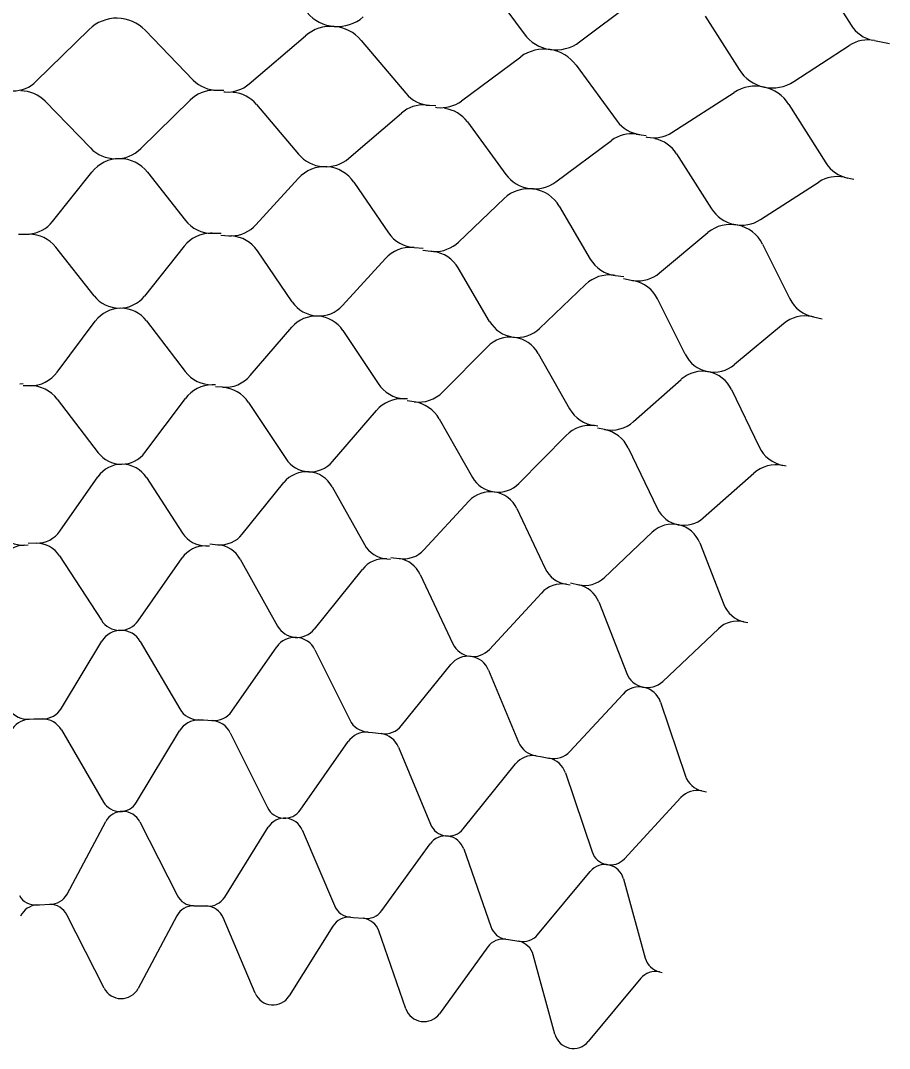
# Model space of a CAD drawing. Extents: x 638850 to 644908, y 297188 to 298900.
# Drawn here: x 644388.4 to 644453.6, y 297669.3 to 297746.5 of the extents above; entities that cross this region are included whole.
import ezdxf

# ---------------------------------------------------------------- set-up
doc = ezdxf.new("R2010")
doc.units = 0
doc.layers.add('5', color=7, linetype='Continuous')
doc.layers.add('50', color=7, linetype='Continuous')

msp = doc.modelspace()

# ---------------------------------------------------------------- linework, layer by layer
at = {"layer": '5'}
for p, q in [((644448.077, 297750.263), (644450.708, 297746.119)), ((644423.353, 297749.299), (644426.161, 297745.478)), ((644430.33, 297744.866), (644434.295, 297747.854)), ((644439.756, 297746.79), (644442.298, 297742.787)), ((644389.549, 297741.915), (644393.512, 297745.802)), ((644397.714, 297745.747), (644401.331, 297742.009)), ((644405.528, 297741.717), (644409.746, 297745.325)), ((644413.935, 297744.985), (644417.29, 297741.011)), ((644446.416, 297741.894), (644450.574, 297744.606)), ((644452.472, 297744.966), (644453.585, 297744.737)), ((644421.457, 297740.435), (644425.91, 297743.748)), ((644430.066, 297743.125), (644433.144, 297738.932)), ((644402.878, 297741.235), (644403.626, 297741.237)), ((644403.622, 297741.118), (644403.713, 297741.113)), ((644437.263, 297738.074), (644441.93, 297741.078)), ((644390.21, 297740.418), (644393.606, 297736.91)), ((644397.388, 297736.86), (644401.108, 297740.509)), ((644406.087, 297740.178), (644409.236, 297736.448)), ((644418.781, 297740.133), (644419.527, 297740.085)), ((644419.515, 297739.967), (644419.605, 297739.955)), ((644446.034, 297740.174), (644448.821, 297735.782)), ((644413.006, 297736.142), (644416.966, 297739.529)), ((644421.91, 297738.861), (644424.799, 297734.926)), ((644434.572, 297737.956), (644435.313, 297737.857)), ((644435.293, 297737.74), (644435.382, 297737.721)), ((644428.54, 297734.365), (644432.72, 297737.476)), ((644437.608, 297736.474), (644440.223, 297732.352)), ((644390.769, 297731.397), (644393.714, 297735.099)), ((644397.895, 297735.088), (644400.738, 297731.474)), ((644406.032, 297731.14), (644409.221, 297734.634)), ((644450.179, 297734.711), (644450.912, 297734.562)), ((644413.392, 297734.339), (644415.984, 297730.54)), ((644443.917, 297731.538), (644448.299, 297734.358)), ((644421.243, 297729.848), (644424.661, 297733.117)), ((644428.803, 297732.54), (644431.13, 297728.574)), ((644388.204, 297730.436), (644388.794, 297730.439)), ((644402.746, 297730.504), (644402.626, 297730.504)), ((644402.746, 297730.504), (644403.414, 297730.507)), ((644403.408, 297730.355), (644403.997, 297730.318)), ((644436.33, 297727.527), (644439.963, 297730.556)), ((644393.888, 297725.81), (644391.008, 297729.471)), ((644400.651, 297729.545), (644397.671, 297725.799)), ((644408.764, 297725.354), (644406.14, 297729.202)), ((644417.921, 297729.437), (644417.801, 297729.444)), ((644417.921, 297729.437), (644418.587, 297729.394)), ((644418.571, 297729.243), (644419.156, 297729.166)), ((644444.056, 297729.699), (644446.109, 297725.585)), ((644415.765, 297728.622), (644412.538, 297725.087)), ((644423.576, 297723.89), (644421.218, 297727.907)), ((644432.988, 297727.342), (644432.869, 297727.358)), ((644432.988, 297727.342), (644433.65, 297727.255)), ((644433.624, 297727.104), (644434.202, 297726.988)), ((644430.782, 297726.675), (644427.323, 297723.367)), ((644438.254, 297721.424), (644436.174, 297725.592)), ((644391.11, 297720.083), (644393.975, 297723.912)), ((644397.823, 297723.931), (644400.725, 297720.13)), ((644447.879, 297724.23), (644447.761, 297724.253)), ((644447.879, 297724.23), (644448.533, 297724.098)), ((644405.605, 297719.828), (644408.723, 297723.454)), ((644412.563, 297723.212), (644415.201, 297719.223)), ((644445.633, 297723.714), (644441.957, 297720.648)), ((644420.049, 297718.591), (644423.405, 297721.997)), ((644427.221, 297721.495), (644429.582, 297717.336)), ((644388.559, 297719.212), (644388.315, 297719.194)), ((644403, 297719.133), (644402.756, 297719.132)), ((644434.375, 297716.377), (644437.955, 297719.547)), ((644389.09, 297719.065), (644388.563, 297719.062)), ((644403.52, 297718.95), (644402.994, 297718.983)), ((644441.728, 297718.788), (644443.801, 297714.478)), ((644391.12, 297718.067), (644394.192, 297714.044)), ((644397.703, 297714.061), (644400.735, 297718.114)), ((644405.478, 297717.817), (644408.27, 297713.594)), ((644417.403, 297718.074), (644417.159, 297718.09)), ((644417.909, 297717.856), (644417.387, 297717.925)), ((644411.774, 297713.373), (644415.074, 297717.211)), ((644419.786, 297716.593), (644422.285, 297712.191)), ((644431.7, 297716.041), (644431.458, 297716.073)), ((644425.765, 297711.733), (644429.319, 297715.338)), ((644432.191, 297715.789), (644431.675, 297715.893)), ((644433.977, 297714.401), (644436.172, 297709.84)), ((644445.827, 297713.042), (644445.588, 297713.09)), ((644391.325, 297708.163), (644394.168, 297712.238)), ((644397.818, 297712.177), (644400.525, 297708.012)), ((644439.613, 297709.146), (644443.403, 297712.502)), ((644405.011, 297707.922), (644408.123, 297711.794)), ((644411.761, 297711.486), (644414.179, 297707.147)), ((644418.648, 297706.752), (644422.016, 297710.404)), ((644425.624, 297709.851), (644427.743, 297705.357)), ((644432.175, 297704.66), (644435.783, 297708.076)), ((644388.644, 297707.106), (644388.939, 297707.121)), ((644388.936, 297707.268), (644389.555, 297707.258)), ((644402.264, 297707.049), (644402.559, 297707.044)), ((644402.566, 297707.191), (644403.183, 297707.139)), ((644439.345, 297707.278), (644441.154, 297702.651)), ((644391.295, 297706.296), (644394.43, 297701.471)), ((644397.202, 297701.426), (644400.494, 297706.144)), ((644404.853, 297706.061), (644407.654, 297701.035)), ((644415.849, 297706.068), (644416.143, 297706.043)), ((644416.159, 297706.189), (644416.772, 297706.095)), ((644410.417, 297700.801), (644414.021, 297705.286)), ((644418.365, 297704.906), (644420.818, 297699.702)), ((644429.335, 297704.168), (644429.627, 297704.123)), ((644429.654, 297704.268), (644430.258, 297704.132)), ((644423.559, 297699.282), (644427.459, 297703.511)), ((644431.767, 297702.838), (644433.861, 297697.479)), ((644436.567, 297696.874), (644440.746, 297700.829)), ((644442.662, 297701.357), (644442.95, 297701.292)), ((644391.447, 297694.873), (644394.478, 297699.903)), ((644397.353, 297699.884), (644400.317, 297694.814)), ((644404.23, 297694.654), (644407.596, 297699.467)), ((644410.462, 297699.253), (644413.076, 297693.993)), ((644416.969, 297693.568), (644420.653, 297698.141)), ((644423.499, 297697.733), (644425.75, 297692.309)), ((644429.605, 297691.62), (644433.591, 297695.933)), ((644436.403, 297695.333), (644438.28, 297689.768)), ((644389.016, 297694.038), (644389.351, 297694.059)), ((644389.352, 297694.068), (644390.004, 297694.064)), ((644401.749, 297693.986), (644402.084, 297693.984)), ((644402.086, 297693.993), (644402.736, 297693.945)), ((644391.436, 297693.236), (644394.598, 297687.828)), ((644397.073, 297687.811), (644400.306, 297693.177)), ((644404.108, 297693.022), (644406.896, 297687.411)), ((644414.448, 297693.07), (644414.782, 297693.045)), ((644414.785, 297693.054), (644415.43, 297692.962)), ((644409.364, 297687.227), (644412.954, 297692.361)), ((644416.737, 297691.948), (644419.138, 297686.161)), ((644421.587, 297685.81), (644425.517, 297690.689)), ((644427.056, 297691.295), (644427.388, 297691.247)), ((644427.391, 297691.256), (644428.029, 297691.12)), ((644429.264, 297690.02), (644431.266, 297684.083)), ((644439.515, 297688.668), (644439.842, 297688.598)), ((644433.686, 297683.567), (644437.938, 297688.168)), ((644391.853, 297680.912), (644394.762, 297686.36)), ((644397.314, 297686.335), (644400.112, 297680.829)), ((644403.688, 297680.698), (644406.96, 297685.936)), ((644409.504, 297685.737), (644411.922, 297680.054)), ((644415.482, 297679.681), (644419.101, 297684.685)), ((644421.626, 297684.314), (644423.653, 297678.48)), ((644427.179, 297677.866), (644431.13, 297682.613)), ((644433.623, 297682.072), (644435.25, 297676.114)), ((644389.595, 297680.101), (644389.792, 297680.113)), ((644389.792, 297680.113), (644390.57, 297680.151)), ((644401.38, 297680.042), (644401.578, 297680.04)), ((644401.578, 297680.04), (644402.356, 297680.025)), ((644394.636, 297673.858), (644391.838, 297679.364)), ((644400.096, 297679.281), (644397.188, 297673.833)), ((644405.986, 297673.472), (644403.568, 297679.154)), ((644413.134, 297679.183), (644413.332, 297679.168)), ((644413.332, 297679.168), (644414.107, 297679.1)), ((644411.802, 297678.511), (644408.53, 297673.273)), ((644417.284, 297672.315), (644415.257, 297678.149)), ((644424.803, 297677.529), (644424.999, 297677.5)), ((644424.999, 297677.5), (644425.768, 297677.38)), ((644423.428, 297676.949), (644419.809, 297671.945)), ((644428.477, 297670.395), (644426.851, 297676.353)), ((644434.922, 297674.601), (644430.971, 297669.854)), ((644436.333, 297675.087), (644436.526, 297675.045))]:
    msp.add_line(p, q, dxfattribs=at)
for centre, radius, start, end in [((644412.141, 297748.98), 2.962, 220.19717, 310.89292), ((644395.586, 297743.687), 2.962, 44.06344, 134.43693), ((644452.851, 297747.48), 2.539, 212.41642, 258.38424), ((644411.671, 297743.074), 2.962, 40.17307, 130.54655), ((644428.548, 297747.232), 2.962, 216.30679, 307.00255), ((644451.961, 297742.479), 2.539, 78.38424, 123.11217), ((644427.678, 297741.372), 2.962, 36.28269, 126.65618), ((644444.798, 297744.375), 2.962, 212.41642, 303.11217), ((644387.771, 297743.728), 2.539, 270.17274, 314.43693), ((644403.156, 297743.775), 2.539, 224.06344, 270.17273), ((644403.878, 297743.646), 2.539, 266.28236, 310.54655), ((644443.533, 297738.588), 2.962, 32.39231, 122.7658), ((644388.386, 297738.652), 2.539, 44.06344, 90.17274), ((644402.886, 297738.696), 2.539, 90.17273, 134.43693), ((644404.147, 297738.54), 2.539, 40.17307, 86.28236), ((644419.23, 297742.649), 2.539, 220.17307, 266.28236), ((644418.616, 297737.6), 2.539, 86.28236, 130.54655), ((644419.941, 297742.471), 2.539, 262.39198, 306.65618), ((644419.863, 297737.359), 2.539, 36.28269, 82.39198), ((644435.191, 297740.434), 2.539, 216.28269, 262.39198), ((644434.236, 297735.439), 2.539, 82.39198, 126.65618), ((644435.889, 297740.209), 2.539, 258.5016, 302.7658), ((644395.521, 297738.764), 2.666, 224.06344, 314.43693), ((644435.464, 297735.114), 2.539, 32.39231, 78.5016), ((644395.8, 297733.44), 2.666, 38.18862, 141.50103), ((644411.273, 297738.167), 2.666, 220.17307, 310.54655), ((644411.19, 297732.836), 2.666, 34.29824, 137.61065), ((644450.965, 297737.143), 2.539, 212.39231, 258.5016), ((644426.948, 297736.503), 2.666, 216.28269, 306.65618), ((644449.673, 297732.223), 2.539, 78.5016, 122.7658), ((644426.504, 297731.19), 2.666, 30.40786, 133.72028), ((644442.474, 297733.78), 2.666, 212.39231, 302.7658), ((644402.734, 297733.043), 2.539, 218.18862, 270.26902), ((644388.782, 297732.978), 2.539, 274.91691, 321.50103), ((644404.157, 297732.852), 2.539, 271.02653, 317.61065), ((644441.67, 297728.509), 2.666, 26.51748, 129.8299), ((644388.782, 297732.978), 2.539, 270.26902, 274.91226), ((644389.012, 297727.901), 2.539, 38.18862, 90.26902), ((644402.638, 297727.965), 2.539, 90.26902, 141.50103), ((644404.157, 297732.852), 2.539, 266.37864, 271.02188), ((644404.042, 297727.771), 2.539, 34.29824, 86.37864), ((644418.081, 297731.97), 2.539, 214.29824, 266.37864), ((644417.64, 297726.91), 2.539, 86.37864, 137.61065), ((644419.488, 297731.683), 2.539, 262.48826, 267.1315), ((644419.488, 297731.683), 2.539, 267.13616, 313.72028), ((644419.029, 297726.622), 2.539, 30.40786, 82.48826), ((644433.32, 297729.859), 2.539, 210.40786, 262.48826), ((644432.537, 297724.84), 2.539, 82.48826, 133.72028), ((644434.704, 297729.477), 2.539, 258.59788, 263.24113), ((644433.903, 297724.458), 2.539, 26.51748, 78.59789), ((644434.704, 297729.477), 2.539, 263.24578, 309.8299), ((644395.783, 297727.301), 2.412, 218.18862, 321.50103), ((644410.757, 297726.713), 2.412, 214.29824, 317.61065), ((644448.38, 297726.718), 2.539, 206.51748, 258.59789), ((644395.906, 297722.467), 2.412, 37.36566, 143.19719), ((644410.551, 297721.882), 2.412, 33.47529, 139.30681), ((644425.656, 297725.11), 2.412, 210.40786, 313.72028), ((644447.259, 297721.764), 2.539, 78.59788, 129.8299), ((644425.123, 297720.304), 2.412, 29.58491, 135.41644), ((644440.412, 297722.501), 2.412, 206.51748, 309.8299), ((644389.077, 297721.604), 2.539, 270.28143, 323.19719), ((644402.743, 297721.671), 2.539, 217.36566, 270.28143), ((644439.554, 297717.742), 2.412, 25.69453, 131.52606), ((644402.768, 297716.593), 2.539, 90.28143, 143.19719), ((644403.68, 297721.484), 2.539, 266.39105, 319.30681), ((644417.319, 297720.624), 2.539, 213.47529, 266.39105), ((644389.102, 297716.526), 2.539, 37.36566, 90.28143), ((644403.36, 297716.416), 2.539, 33.47529, 86.39105), ((644418.24, 297720.374), 2.539, 262.50067, 315.41644), ((644416.999, 297715.556), 2.539, 86.39105, 139.30681), ((644417.578, 297715.339), 2.539, 29.58491, 82.50067), ((644431.79, 297718.59), 2.539, 209.58491, 262.50067), ((644431.127, 297713.556), 2.539, 82.50067, 135.41644), ((644432.692, 297718.278), 2.539, 258.61029, 311.52606), ((644431.689, 297713.3), 2.539, 25.69453, 78.61029), ((644395.941, 297715.379), 2.2, 217.36566, 323.19719), ((644446.089, 297715.579), 2.539, 205.69453, 258.6103), ((644395.973, 297710.978), 2.2, 33.01832, 145.09642), ((644410.105, 297714.808), 2.2, 213.47529, 319.30681), ((644445.086, 297710.601), 2.539, 78.61029, 131.52606), ((644409.838, 297710.415), 2.2, 29.12795, 141.20604), ((644424.198, 297713.277), 2.2, 209.58491, 315.41644), ((644423.634, 297708.913), 2.2, 25.23757, 137.31567), ((644438.155, 297710.794), 2.2, 205.69453, 311.52606), ((644437.296, 297706.478), 2.2, 21.34719, 133.42529), ((644388.536, 297709.219), 2.116, 216.9087, 272.94775), ((644389.59, 297709.374), 2.116, 269.05737, 325.09642), ((644402.299, 297709.165), 2.116, 213.01832, 269.05737), ((644403.362, 297709.247), 2.116, 265.167, 321.20604), ((644388.753, 297704.993), 2.116, 92.94775, 148.9868), ((644389.521, 297705.143), 2.116, 33.01832, 89.05737), ((644402.229, 297704.934), 2.116, 89.05737, 145.09642), ((644403.005, 297705.031), 2.116, 29.12795, 85.16699), ((644416.027, 297708.176), 2.116, 209.12795, 265.16699), ((644415.67, 297703.96), 2.116, 85.16699, 141.20604), ((644417.093, 297708.187), 2.116, 261.27662, 317.31567), ((644416.451, 297704.004), 2.116, 25.23757, 81.27662), ((644429.656, 297706.259), 2.116, 205.23757, 261.27662), ((644430.72, 297706.197), 2.116, 257.38624, 313.42529), ((644429.015, 297702.076), 2.116, 81.27662, 137.31567), ((644429.796, 297702.068), 2.116, 21.34719, 77.38624), ((644443.124, 297703.421), 2.116, 201.34719, 257.38624), ((644395.831, 297702.382), 1.671, 213.01832, 325.09642), ((644442.2, 297699.292), 2.116, 77.38624, 133.42529), ((644395.91, 297699.04), 1.671, 30.31417, 148.92763), ((644409.114, 297701.848), 1.671, 209.12795, 321.20604), ((644408.965, 297698.509), 1.671, 26.42379, 145.03726), ((644422.33, 297700.415), 1.671, 205.23757, 317.31567), ((644421.955, 297697.093), 1.671, 22.53341, 141.14688), ((644435.418, 297698.088), 1.671, 201.34719, 313.42529), ((644434.819, 297694.799), 1.671, 18.64304, 137.2565), ((644388.914, 297695.707), 1.671, 214.20455, 273.51128), ((644390.015, 297695.735), 1.671, 269.6209, 328.92763), ((644401.76, 297695.658), 1.671, 210.31417, 269.6209), ((644402.86, 297695.611), 1.671, 265.73052, 325.03726), ((644389.119, 297692.37), 1.671, 93.51128, 152.81801), ((644389.993, 297692.392), 1.671, 30.31417, 89.6209), ((644401.738, 297692.315), 1.671, 89.6209, 148.92763), ((644402.612, 297692.278), 1.671, 26.42379, 85.73052), ((644414.573, 297694.737), 1.671, 206.42379, 265.73052), ((644414.324, 297691.403), 1.671, 85.73052, 145.03726), ((644415.668, 297694.616), 1.671, 261.84015, 321.14688), ((644415.193, 297691.307), 1.671, 22.53341, 81.84015), ((644427.293, 297692.949), 1.671, 202.53341, 261.84015), ((644428.378, 297692.755), 1.671, 257.94977, 317.2565), ((644426.819, 297689.64), 1.671, 81.84015, 141.14688), ((644427.68, 297689.485), 1.671, 18.64304, 77.94977), ((644439.864, 297690.303), 1.671, 198.64304, 257.94977), ((644439.166, 297687.033), 1.671, 77.94977, 137.2565), ((644395.84, 297688.554), 1.439, 210.31417, 328.92763), ((644396.031, 297685.683), 1.439, 26.94255, 151.90339), ((644408.185, 297688.051), 1.439, 206.42379, 325.03726), ((644408.18, 297685.174), 1.439, 23.05218, 148.01301), ((644420.467, 297686.712), 1.439, 202.53341, 321.14688), ((644420.267, 297683.842), 1.439, 19.1618, 144.12264), ((644432.629, 297684.543), 1.439, 198.64304, 317.2565), ((644432.235, 297681.693), 1.439, 15.27142, 140.23226), ((644389.511, 297681.538), 1.439, 210.83293, 273.31335), ((644390.584, 297681.59), 1.439, 269.42297, 331.90339), ((644401.394, 297681.481), 1.439, 206.94256, 269.42297), ((644402.468, 297681.46), 1.439, 265.53259, 328.01301), ((644389.678, 297678.665), 1.439, 93.31335, 155.79377), ((644390.555, 297678.712), 1.439, 26.94255, 89.42297), ((644401.365, 297678.603), 1.439, 89.42297, 151.90339), ((644402.244, 297678.591), 1.439, 23.05218, 85.53259), ((644413.246, 297680.618), 1.439, 203.05218, 265.5326), ((644413.022, 297677.749), 1.439, 85.53259, 148.01301), ((644414.316, 297680.524), 1.439, 261.64222, 324.12264), ((644413.898, 297677.677), 1.439, 19.1618, 81.64222), ((644425.012, 297678.952), 1.439, 199.1618, 261.64222), ((644424.594, 297676.106), 1.439, 81.64222, 144.12263), ((644426.073, 297678.786), 1.439, 257.75184, 320.23226), ((644425.463, 297675.974), 1.439, 15.27142, 77.75184), ((644436.638, 297676.493), 1.439, 195.27142, 257.75184), ((644436.028, 297673.681), 1.439, 77.75184, 140.23226), ((644395.918, 297674.51), 1.439, 206.94255, 331.90339), ((644407.31, 297674.035), 1.439, 203.05218, 328.01301), ((644418.643, 297672.788), 1.439, 199.1618, 324.12264), ((644429.865, 297670.774), 1.439, 195.27142, 320.23226)]:
    msp.add_arc(centre, radius, start, end, dxfattribs=at)
at = {"layer": '50'}
for p, q in [((644390.769, 297731.397), (644393.714, 297735.099)), ((644397.895, 297735.088), (644400.738, 297731.474)), ((644406.032, 297731.14), (644409.221, 297734.634)), ((644413.392, 297734.339), (644415.984, 297730.54)), ((644421.243, 297729.848), (644424.661, 297733.117)), ((644428.803, 297732.54), (644431.13, 297728.574)), ((644389.001, 297730.44), (644389, 297730.448)), ((644402.746, 297730.504), (644402.626, 297730.504)), ((644404.203, 297730.305), (644404.202, 297730.313)), ((644436.33, 297727.527), (644439.963, 297730.556)), ((644393.888, 297725.81), (644391.008, 297729.471)), ((644400.651, 297729.545), (644397.671, 297725.799)), ((644408.764, 297725.354), (644406.14, 297729.202)), ((644417.921, 297729.437), (644417.801, 297729.444)), ((644419.361, 297729.139), (644419.361, 297729.147)), ((644444.056, 297729.699), (644446.109, 297725.585)), ((644415.765, 297728.622), (644412.538, 297725.087)), ((644423.576, 297723.89), (644421.218, 297727.907)), ((644432.988, 297727.342), (644432.869, 297727.358)), ((644434.404, 297726.947), (644434.405, 297726.955)), ((644430.782, 297726.675), (644427.323, 297723.367)), ((644438.254, 297721.424), (644436.174, 297725.592)), ((644447.879, 297724.23), (644447.761, 297724.253)), ((644445.633, 297723.714), (644441.957, 297720.648)), ((644391.853, 297680.912), (644394.762, 297686.36)), ((644397.314, 297686.335), (644400.112, 297680.829)), ((644403.688, 297680.698), (644406.96, 297685.936)), ((644409.504, 297685.737), (644411.922, 297680.054)), ((644415.482, 297679.681), (644419.101, 297684.685)), ((644421.626, 297684.314), (644423.653, 297678.48)), ((644427.179, 297677.866), (644431.13, 297682.613)), ((644433.623, 297682.072), (644435.25, 297676.114)), ((644394.636, 297673.858), (644391.838, 297679.364)), ((644400.096, 297679.281), (644397.188, 297673.833)), ((644405.986, 297673.472), (644403.568, 297679.154)), ((644411.802, 297678.511), (644408.53, 297673.273)), ((644417.284, 297672.315), (644415.257, 297678.149)), ((644423.428, 297676.949), (644419.809, 297671.945)), ((644428.477, 297670.395), (644426.851, 297676.353)), ((644434.922, 297674.601), (644430.971, 297669.854))]:
    msp.add_line(p, q, dxfattribs=at)
for centre, radius, start, end in [((644395.8, 297733.44), 2.666, 38.18862, 141.50103), ((644411.19, 297732.836), 2.666, 34.29824, 137.61065), ((644426.504, 297731.19), 2.666, 30.40786, 133.72028), ((644402.734, 297733.043), 2.539, 218.18862, 270.26902), ((644388.782, 297732.978), 2.539, 274.91691, 321.50103), ((644404.157, 297732.852), 2.539, 271.02653, 317.61065), ((644441.67, 297728.509), 2.666, 26.51748, 129.8299), ((644389.012, 297727.901), 2.539, 38.18862, 90.26902), ((644402.638, 297727.965), 2.539, 90.26902, 141.50103), ((644404.042, 297727.771), 2.539, 34.29824, 86.37864), ((644418.081, 297731.97), 2.539, 214.29824, 266.37864), ((644417.64, 297726.91), 2.539, 86.37864, 137.61065), ((644419.488, 297731.683), 2.539, 267.13616, 313.72028), ((644419.029, 297726.622), 2.539, 30.40786, 82.48826), ((644433.32, 297729.859), 2.539, 210.40786, 262.48826), ((644432.537, 297724.84), 2.539, 82.48826, 133.72028), ((644433.903, 297724.458), 2.539, 26.51748, 78.59789), ((644434.704, 297729.477), 2.539, 263.24578, 309.8299), ((644395.783, 297727.301), 2.412, 218.18862, 321.50103), ((644410.757, 297726.713), 2.412, 214.29824, 317.61065), ((644448.38, 297726.718), 2.539, 206.51748, 258.59789), ((644425.656, 297725.11), 2.412, 210.40786, 313.72028), ((644447.259, 297721.764), 2.539, 78.59788, 129.8299), ((644440.412, 297722.501), 2.412, 206.51748, 309.8299), ((644396.031, 297685.683), 1.439, 26.94255, 151.90339), ((644408.18, 297685.174), 1.439, 23.05218, 148.01301), ((644420.267, 297683.842), 1.439, 19.1618, 144.12264), ((644432.235, 297681.693), 1.439, 15.27142, 140.23226), ((644389.511, 297681.538), 1.439, 210.83293, 273.31335), ((644390.584, 297681.59), 1.439, 269.42297, 331.90339), ((644401.394, 297681.481), 1.439, 206.94256, 269.42297), ((644402.468, 297681.46), 1.439, 265.53259, 328.01301), ((644389.678, 297678.665), 1.439, 93.31335, 155.79377), ((644390.555, 297678.712), 1.439, 26.94255, 89.42297), ((644401.365, 297678.603), 1.439, 89.42297, 151.90339), ((644402.244, 297678.591), 1.439, 23.05218, 85.53259), ((644413.246, 297680.618), 1.439, 203.05218, 265.5326), ((644413.022, 297677.749), 1.439, 85.53259, 148.01301), ((644414.316, 297680.524), 1.439, 261.64222, 324.12264), ((644413.898, 297677.677), 1.439, 19.1618, 81.64222), ((644425.012, 297678.952), 1.439, 199.1618, 261.64222), ((644424.594, 297676.106), 1.439, 81.64222, 144.12263), ((644426.073, 297678.786), 1.439, 257.75184, 320.23226), ((644425.463, 297675.974), 1.439, 15.27142, 77.75184), ((644436.638, 297676.493), 1.439, 195.27142, 257.75184), ((644436.028, 297673.681), 1.439, 77.75184, 140.23226), ((644395.918, 297674.51), 1.439, 206.94255, 331.90339), ((644407.31, 297674.035), 1.439, 203.05218, 328.01301), ((644418.643, 297672.788), 1.439, 199.1618, 324.12264), ((644429.865, 297670.774), 1.439, 195.27142, 320.23226)]:
    msp.add_arc(centre, radius, start, end, dxfattribs=at)

doc.saveas('drawing.dxf')
